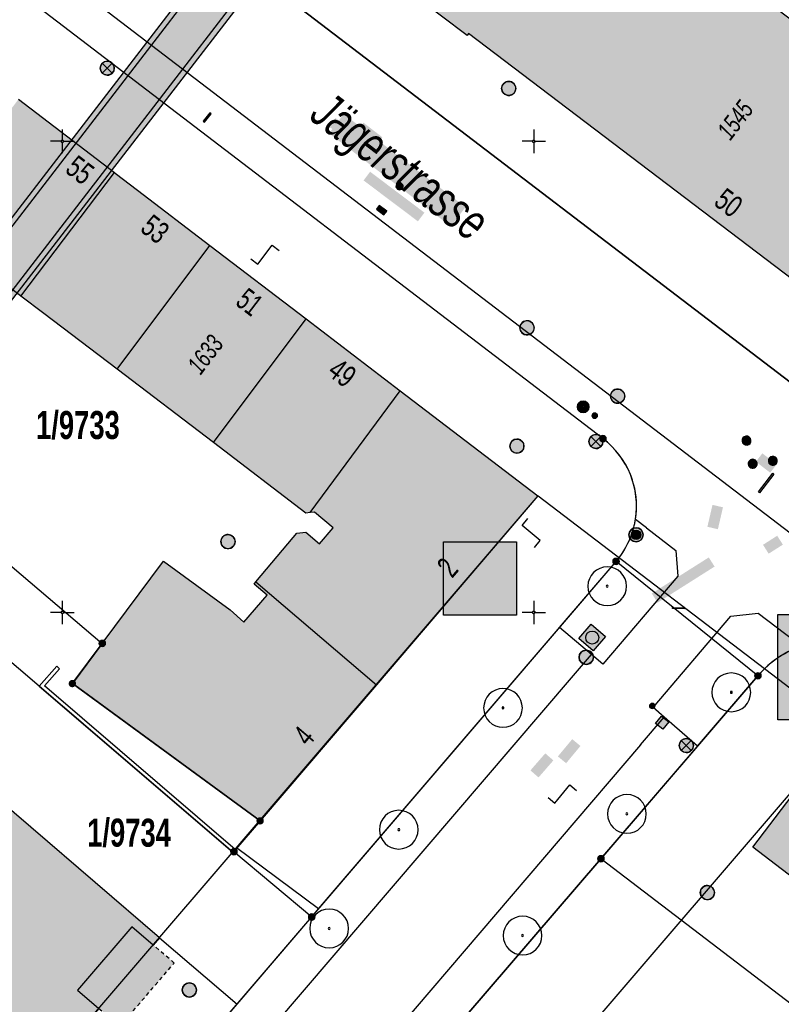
# Model space of a CAD drawing. Header units: metres. Extents: x 2695560 to 2696939, y 1260491 to 1262050.
# Tile 648 of 656: x 2696149 to 2696189, y 1261204 to 1261256. Entities that reach past the tile are written whole.
import ezdxf

# ---------------------------------------------------------------- set-up
doc = ezdxf.new("R2010")
doc.units = ezdxf.units.M
doc.linetypes.add('AUSGEZOGEN', pattern=[0])
doc.linetypes.add('VERDECKT2_S2', pattern=[0.36, 0.2, -0.16])
for name, color, linetype in [('XR$1$AV_Flächen (EO)', 7, 'AUSGEZOGEN'), ('XR$1$AV_Gebäudeflächen (BB)', 7, 'AUSGEZOGEN'), ('XR$1$AV_Gebäudeflächen (EO)', 7, 'AUSGEZOGEN'), ('XR$1$AV_Gebäudeflächen ut.', 7, 'AUSGEZOGEN'), ('XR$1$AV_Grenzpunkte', 7, 'AUSGEZOGEN'), ('XR$1$AV_Grundstück-Nr.', 7, 'AUSGEZOGEN'), ('XR$1$AV_Haus-Nr.', 7, 'AUSGEZOGEN'), ('XR$1$AV_Koordinatennetzpunkte', 7, 'AUSGEZOGEN'), ('XR$1$AV_Linien (BB)', 7, 'AUSGEZOGEN'), ('XR$1$AV_Linien (EO)', 7, 'AUSGEZOGEN'), ('XR$1$AV_Strassennamen', 7, 'AUSGEZOGEN'), ('XR$1$AV_Versicherung-Nr.', 7, 'AUSGEZOGEN'), ('XR$1$AW_LK_Schachtdeckel', 24, 'AUSGEZOGEN'), ('XR$1$AW_LK_Zwischenpunkt', 24, 'AUSGEZOGEN'), ('XR$1$EW_LK_Bauwerk_FL_Linie_Punkt', 1, 'AUSGEZOGEN'), ('XR$1$EW_LK_Knoten', 1, 'AUSGEZOGEN'), ('XR$1$GA_LK_Rohrleitungsteil', 32, 'AUSGEZOGEN'), ('XR$1$GR_Baum', 94, 'AUSGEZOGEN'), ('XR$1$Liegenschaftsgrenzen', 7, 'AUSGEZOGEN'), ('XR$1$PFAV', 255, 'AUSGEZOGEN'), ('XR$1$PFAW', 255, 'AUSGEZOGEN'), ('XR$1$PFEW', 255, 'AUSGEZOGEN'), ('XR$1$PFWA', 255, 'AUSGEZOGEN'), ('XR$1$RAEW', 8, 'AUSGEZOGEN'), ('XR$1$RP_Abstandslinie', 7, 'AUSGEZOGEN'), ('XR$1$WA_LK_Absperrarmatur', 171, 'AUSGEZOGEN'), ('XR$1$WA_LK_Hydrant', 171, 'AUSGEZOGEN'), ('XR$1$WA_LK_Rohrleitungsteil', 171, 'AUSGEZOGEN')]:
    doc.layers.add(name, color=color, linetype=linetype)
doc.styles.add('ARIAL', font='arial.ttf')

# ---------------------------------------------------------------- blocks, each defined once
blk = doc.blocks.new('COMPLEXOBJECT_510')
at = {"layer": 'XR$1$AV_Linien (BB)', "color": 7, "linetype": 'AUSGEZOGEN', "transparency": 33554687}
blk.add_lwpolyline([(6283.87, 11156.289), (6260.124, 11174.437), (6241.169, 11188.977), (6193.445, 11225.497), (6126.748, 11276.454), (6092.196, 11302.85), (6070.226, 11319.625)], dxfattribs=at)
blk = doc.blocks.new('COMPLEXOBJECT_630')
at = {"layer": 'XR$1$AV_Linien (BB)', "color": 7, "linetype": 'AUSGEZOGEN', "transparency": 33554687}
for centre, radius, start, end in [((6190.906, 11218.217), 5.284, 108.7514, 123.1395), ((6190.95, 11218.163), 5.353, 123.226, 139.4945)]:
    blk.add_arc(centre, radius, start, end, dxfattribs=at)
blk = doc.blocks.new('COMPLEXOBJECT_632')
at = {"layer": 'XR$1$AV_Linien (BB)', "color": 7, "linetype": 'AUSGEZOGEN', "transparency": 33554687}
blk.add_lwpolyline([(6178.66, 11234.23), (6149.1, 11256.83), (6145.157, 11259.84)], dxfattribs=at)
blk.add_arc((6175.942, 11230.639), 4.503, 351.0898, 52.8766, dxfattribs=at)
blk = doc.blocks.new('COMPLEXOBJECT_1312')
at = {"layer": 'XR$1$Liegenschaftsgrenzen', "color": 7, "linetype": 'AUSGEZOGEN', "transparency": 33554687}
blk.add_lwpolyline([(6242.183, 11185.628), (6237.37, 11189.31), (6194.15, 11222.4)], dxfattribs=at)
blk.add_arc((6190.914, 11218.20325), 5.29947, 52.365159, 139.570797, dxfattribs=at)
blk = doc.blocks.new('COMPLEXOBJECT_1408')
at = {"layer": 'XR$1$Liegenschaftsgrenzen', "color": 7, "linetype": 'AUSGEZOGEN', "transparency": 33554687}
blk.add_lwpolyline([(6178.66, 11234.23), (6149.1, 11256.83), (6145.157, 11259.84)], dxfattribs=at)
blk.add_arc((6175.946, 11230.641), 4.499, 319.3507, 52.9052, dxfattribs=at)
blk = doc.blocks.new('BAV15')
at = {"layer": 'XR$1$PFAV', "transparency": 33554687}
blk.add_hatch(color=7, dxfattribs=at).paths.add_polyline_path([(0.5, 0), (0.49, 0.1), (0.46, 0.2), (0.41, 0.29), (0.34, 0.36), (0.26, 0.42), (0.17, 0.47), (0.08, 0.49), (-0.03, 0.5), (-0.13, 0.48), (-0.22, 0.45), (-0.31, 0.4), (-0.38, 0.33), (-0.44, 0.24), (-0.48, 0.15), (-0.5, 0.05), (-0.5, -0.05), (-0.48, -0.15), (-0.44, -0.24), (-0.38, -0.33), (-0.31, -0.4), (-0.22, -0.45), (-0.13, -0.48), (-0.03, -0.5), (0.08, -0.49), (0.17, -0.47), (0.26, -0.42), (0.34, -0.36), (0.41, -0.29), (0.46, -0.2), (0.49, -0.1)])
at = {"color": 7, "transparency": 33554687}
for start, end in [(90, 270), (270, 90)]:
    blk.add_arc((0, 0), 0.5, start, end, dxfattribs=at)
at = {"layer": 'XR$1$PFAV', "transparency": 33554687}
blk.add_circle((0, 0), 0.5, dxfattribs=at)
blk = doc.blocks.new('BWAV20')
at = {"true_color": 0x000000, "transparency": 33554687}
blk.add_hatch(color=18, dxfattribs=at).paths.add_polyline_path([(0.17, 0), (0.16, 0.03), (0.15, 0.07), (0.14, 0.1), (0.11, 0.12), (0.09, 0.14), (0.06, 0.16), (0.03, 0.16), (-0.01, 0.17), (-0.04, 0.16), (-0.07, 0.15), (-0.1, 0.13), (-0.13, 0.11), (-0.15, 0.08), (-0.16, 0.05), (-0.17, 0.02), (-0.17, -0.02), (-0.16, -0.05), (-0.15, -0.08), (-0.13, -0.11), (-0.1, -0.13), (-0.07, -0.15), (-0.04, -0.16), (-0.01, -0.17), (0.03, -0.16), (0.06, -0.16), (0.09, -0.14), (0.11, -0.12), (0.14, -0.1), (0.15, -0.07), (0.16, -0.03)])
at = {"layer": 'XR$1$PFAV', "transparency": 33554687}
blk.add_hatch(color=7, dxfattribs=at).paths.add_polyline_path([(0.5, 0), (0.49, 0.1), (0.46, 0.2), (0.41, 0.29), (0.34, 0.36), (0.26, 0.42), (0.17, 0.47), (0.08, 0.49), (-0.03, 0.5), (-0.13, 0.48), (-0.22, 0.45), (-0.31, 0.4), (-0.38, 0.33), (-0.44, 0.24), (-0.48, 0.15), (-0.5, 0.05), (-0.5, -0.05), (-0.48, -0.15), (-0.44, -0.24), (-0.38, -0.33), (-0.31, -0.4), (-0.22, -0.45), (-0.13, -0.48), (-0.03, -0.5), (0.08, -0.49), (0.17, -0.47), (0.26, -0.42), (0.34, -0.36), (0.41, -0.29), (0.46, -0.2), (0.49, -0.1)])
blk = doc.blocks.new('BAV2041')
at = {"color": 7, "transparency": 33554687}
for p, q in [((0, 0.5), (0, 0.05)), ((-0.05, 0), (-0.5, 0)), ((0.05, 0), (0.5, 0)), ((0, -0.05), (0, -0.5))]:
    blk.add_line(p, q, dxfattribs=at)
blk.add_circle((0, 0), 0.05, dxfattribs=at)
for start, end in [(90, 270), (270, 90)]:
    blk.add_arc((0, 0), 0.05, start, end, dxfattribs=at)
blk = doc.blocks.new('WBGR1')
at = {"color": 94, "transparency": 33554687}
for radius, start, end in [(1, 90, 270), (1, 270, 90), (0.05, 90, 270), (0.05, 270, 90)]:
    blk.add_arc((0, 0), radius, start, end, dxfattribs=at)
blk = doc.blocks.new('BAW2092')
at = {"true_color": 0x000000, "transparency": 33554687}
blk.add_hatch(color=18, dxfattribs=at).paths.add_polyline_path([(-0.03, 0.5), (-0.03, -0.5), (0.03, -0.5), (0.03, 0.5)])
at = {"transparency": 33554687}
blk.add_lwpolyline([(-0.03, 0.5), (0.03, 0.5), (0.03, -0.5), (-0.03, -0.5), (-0.03, 0.5)], close=True, dxfattribs=at)
blk = doc.blocks.new('BAW2093')
at = {"transparency": 33554687}
blk.add_lwpolyline([(-0.375, -0.5), (0, -0.5), (0, 0.5), (0.375, 0.5)], dxfattribs=at)
blk = doc.blocks.new('BAW2082')
at = {"layer": 'XR$1$PFAW', "transparency": 33554687}
blk.add_hatch(color=7, dxfattribs=at).paths.add_polyline_path([(0.509, -0.003), (0.499, 0.098), (0.469, 0.194), (0.42, 0.283), (0.354, 0.359), (0.274, 0.421), (0.183, 0.466), (0.085, 0.491), (-0.016, 0.496), (-0.116, 0.481), (-0.211, 0.446), (-0.297, 0.392), (-0.37, 0.323), (-0.428, 0.24), (-0.468, 0.147), (-0.488, 0.047), (-0.488, -0.054), (-0.468, -0.153), (-0.428, -0.246), (-0.37, -0.329), (-0.297, -0.398), (-0.211, -0.452), (-0.116, -0.487), (-0.016, -0.502), (0.085, -0.497), (0.183, -0.472), (0.274, -0.427), (0.354, -0.366), (0.42, -0.289), (0.469, -0.2), (0.499, -0.104)])
at = {"transparency": 33554687}
for start, end in [(91.19481, 268.80519), (268.80519, 91.19481)]:
    blk.add_arc((0.01, 0), 0.5, start, end, dxfattribs=at)
at = {"layer": 'XR$1$PFAW', "transparency": 33554687}
blk.add_circle((0.009, -0.003), 0.5, dxfattribs=at)
blk = doc.blocks.new('BAW2088')
at = {"layer": 'XR$1$PFAW', "transparency": 33554687}
blk.add_hatch(color=253, dxfattribs=at).paths.add_polyline_path([(0.51, 0), (0.5, 0.101), (0.47, 0.197), (0.421, 0.286), (0.355, 0.362), (0.275, 0.424), (0.184, 0.469), (0.086, 0.494), (-0.015, 0.499), (-0.115, 0.484), (-0.21, 0.449), (-0.296, 0.395), (-0.369, 0.326), (-0.427, 0.243), (-0.467, 0.15), (-0.487, 0.051), (-0.487, -0.051), (-0.467, -0.15), (-0.427, -0.243), (-0.369, -0.326), (-0.296, -0.395), (-0.21, -0.449), (-0.115, -0.484), (-0.015, -0.499), (0.086, -0.494), (0.184, -0.469), (0.275, -0.424), (0.355, -0.362), (0.421, -0.286), (0.47, -0.197), (0.5, -0.101)])
at = {"transparency": 33554687}
for start, end in [(91.19481, 268.80519), (268.80519, 91.19481)]:
    blk.add_arc((0.01, 0), 0.5, start, end, dxfattribs=at)
at = {"layer": 'XR$1$PFAW', "transparency": 33554687}
blk.add_circle((0.01, 0), 0.5, dxfattribs=at)
blk = doc.blocks.new('BAW2089')
at = {"layer": 'XR$1$PFAW', "transparency": 33554687}
blk.add_hatch(color=7, dxfattribs=at).paths.add_polyline_path([(-0.5, 0.5), (-0.5, -0.5), (0.5, -0.5), (0.5, 0.5)])
at = {"transparency": 33554687}
blk.add_lwpolyline([(-0.5, 0.5), (0.5, 0.5), (0.5, -0.5), (-0.5, -0.5), (-0.5, 0.5)], close=True, dxfattribs=at)
at = {"layer": 'XR$1$PFAW', "transparency": 33554687}
blk.add_lwpolyline([(-0.5, 0.5), (0.5, 0.5), (0.5, -0.5), (-0.5, -0.5), (-0.5, 0.5)], close=True, dxfattribs=at)
blk = doc.blocks.new('BAW2087')
at = {"lineweight": 25, "true_color": 0x000000, "transparency": 33554687}
h = blk.add_hatch(color=18, dxfattribs=at)
h.paths.add_polyline_path([(-0.5, 0.5), (-0.5, -0.5), (0.5, -0.5), (0.5, 0.5)])
h.paths.add_polyline_path([(0.337, -0.069), (0.316, -0.136), (0.282, -0.196), (0.237, -0.249), (0.182, -0.292), (0.119, -0.322), (0.052, -0.34), (-0.017, -0.343), (-0.086, -0.333), (-0.151, -0.309), (-0.21, -0.272), (-0.261, -0.224), (-0.301, -0.167), (-0.328, -0.103), (-0.342, -0.035), (-0.342, 0.035), (-0.328, 0.103), (-0.301, 0.167), (-0.261, 0.224), (-0.21, 0.272), (-0.151, 0.309), (-0.086, 0.333), (-0.017, 0.343), (0.052, 0.34), (0.119, 0.322), (0.182, 0.292), (0.237, 0.249), (0.282, 0.196), (0.316, 0.136), (0.337, 0.069), (0.344, 0)], flags=16)
at = {"layer": 'XR$1$PFAW', "lineweight": 25, "transparency": 33554687}
blk.add_hatch(color=7, dxfattribs=at).paths.add_polyline_path([(0.344, 0), (0.337, 0.069), (0.316, 0.136), (0.282, 0.196), (0.237, 0.249), (0.182, 0.292), (0.119, 0.322), (0.052, 0.34), (-0.017, 0.343), (-0.086, 0.333), (-0.151, 0.309), (-0.21, 0.272), (-0.261, 0.224), (-0.301, 0.167), (-0.328, 0.103), (-0.342, 0.035), (-0.342, -0.035), (-0.328, -0.103), (-0.301, -0.167), (-0.261, -0.224), (-0.21, -0.272), (-0.151, -0.309), (-0.086, -0.333), (-0.017, -0.343), (0.052, -0.34), (0.119, -0.322), (0.182, -0.292), (0.237, -0.249), (0.282, -0.196), (0.316, -0.136), (0.337, -0.069)])
at = {"lineweight": 25, "transparency": 33554687}
for p, q in [((-0.5, 0.5, 0.993), (0.5, 0.5, 0.993)), ((-0.5, -0.5, 0.993), (-0.5, 0.5, 0.993)), ((0.5, 0.5, 0.993), (0.5, -0.5, 0.993)), ((0.5, -0.5, 0.993), (-0.5, -0.5, 0.993))]:
    blk.add_line(p, q, dxfattribs=at)
blk.add_circle((0, 0), 0.344, dxfattribs=at)
at = {"layer": 'XR$1$PFAW', "lineweight": 25, "transparency": 33554687}
blk.add_line((-0.5, 0.5), (0.5, 0.5), dxfattribs=at)
at = {"layer": 'XR$1$PFAW', "color": 31, "lineweight": 25, "transparency": 33554687}
for p, q in [((-0.5, -0.5), (-0.5, 0.5)), ((0.5, 0.5), (0.5, -0.5)), ((0.5, -0.5), (-0.5, -0.5))]:
    blk.add_line(p, q, dxfattribs=at)
at = {"layer": 'XR$1$PFAW', "lineweight": 25, "transparency": 33554687}
blk.add_circle((0, 0), 0.344, dxfattribs=at)
blk = doc.blocks.new('BWA996')
at = {"layer": 'XR$1$PFWA', "transparency": 33554687}
blk.add_hatch(color=7, dxfattribs=at).paths.add_polyline_path([(-0.25, -0.5), (0.25, -0.5), (0.25, 0.5), (-0.25, 0.5)])
at = {"transparency": 33554687}
for p, q in [((-0.25, 0.5), (-0.25, -0.5)), ((0.25, 0.5), (0.25, -0.5))]:
    blk.add_line(p, q, dxfattribs=at)
at = {"layer": 'XR$1$PFWA', "transparency": 33554687}
blk.add_lwpolyline([(-0.25, -0.5), (0.25, -0.5), (0.25, 0.5), (-0.25, 0.5), (-0.25, -0.5)], close=True, dxfattribs=at)
blk = doc.blocks.new('BWA2009')
at = {"true_color": 0x000000, "transparency": 33554687}
blk.add_hatch(color=18, dxfattribs=at).paths.add_polyline_path([(0.333, 0), (0.327, 0.067), (0.306, 0.131), (0.274, 0.19), (0.23, 0.242), (0.176, 0.283), (0.116, 0.313), (0.05, 0.329), (-0.017, 0.333), (-0.084, 0.323), (-0.147, 0.299), (-0.204, 0.264), (-0.253, 0.217), (-0.291, 0.162), (-0.318, 0.1), (-0.332, 0.034), (-0.332, -0.034), (-0.318, -0.1), (-0.291, -0.162), (-0.253, -0.217), (-0.204, -0.264), (-0.147, -0.299), (-0.084, -0.323), (-0.017, -0.333), (0.05, -0.329), (0.116, -0.313), (0.176, -0.283), (0.23, -0.242), (0.274, -0.19), (0.306, -0.131), (0.327, -0.067)])
at = {"layer": 'XR$1$PFWA', "transparency": 33554687}
blk.add_hatch(color=7, dxfattribs=at).paths.add_polyline_path([(0.5, 0), (0.49, 0.101), (0.459, 0.197), (0.41, 0.286), (0.344, 0.362), (0.264, 0.424), (0.174, 0.469), (0.076, 0.494), (-0.025, 0.499), (-0.125, 0.484), (-0.22, 0.449), (-0.306, 0.395), (-0.379, 0.326), (-0.437, 0.243), (-0.477, 0.15), (-0.497, 0.051), (-0.497, -0.051), (-0.477, -0.15), (-0.437, -0.243), (-0.379, -0.326), (-0.306, -0.395), (-0.22, -0.449), (-0.125, -0.484), (-0.025, -0.499), (0.076, -0.494), (0.174, -0.469), (0.264, -0.424), (0.344, -0.362), (0.41, -0.286), (0.459, -0.197), (0.49, -0.101)])
at = {"transparency": 33554687}
blk.add_circle((0, 0), 0.333, dxfattribs=at)
for start, end in [(90, 180), (180, 270), (0, 90), (270, 0)]:
    blk.add_arc((0, 0), 0.5, start, end, dxfattribs=at)
at = {"layer": 'XR$1$PFWA', "transparency": 33554687}
blk.add_circle((0, 0), 0.5, dxfattribs=at)
blk = doc.blocks.new('BWA965')
at = {"layer": 'XR$1$PFWA', "transparency": 33554687}
blk.add_hatch(color=7, dxfattribs=at).paths.add_polyline_path([(0, 0.5), (-0.05, 0.5), (-0.1, 0.49), (-0.15, 0.48), (-0.2, 0.46), (-0.24, 0.44), (-0.29, 0.41), (-0.33, 0.38), (-0.36, 0.34), (-0.4, 0.31), (-0.42, 0.26), (-0.45, 0.22), (-0.47, 0.17), (-0.48, 0.13), (-0.49, 0.08), (-0.5, 0.03), (-0.5, -0.03), (-0.49, -0.08), (-0.48, -0.13), (-0.47, -0.17), (-0.45, -0.22), (-0.42, -0.26), (-0.4, -0.31), (-0.36, -0.34), (-0.33, -0.38), (-0.29, -0.41), (-0.24, -0.44), (-0.2, -0.46), (-0.15, -0.48), (-0.1, -0.49), (-0.05, -0.5), (0, -0.5), (0.05, -0.5), (0.1, -0.49), (0.15, -0.48), (0.2, -0.46), (0.24, -0.44), (0.29, -0.41), (0.33, -0.38), (0.36, -0.34), (0.4, -0.31), (0.42, -0.26), (0.45, -0.22), (0.47, -0.17), (0.48, -0.13), (0.49, -0.08), (0.5, -0.03), (0.5, 0.03), (0.49, 0.08), (0.48, 0.13), (0.47, 0.17), (0.45, 0.22), (0.42, 0.26), (0.4, 0.31), (0.36, 0.34), (0.33, 0.38), (0.29, 0.41), (0.24, 0.44), (0.2, 0.46), (0.15, 0.48), (0.1, 0.49), (0.05, 0.5)])
at = {"transparency": 33554687}
blk.add_line((0, 0.5), (0, -0.5), dxfattribs=at)
for start, end in [(90, 270), (270, 90)]:
    blk.add_arc((0, 0), 0.5, start, end, dxfattribs=at)
blk = doc.blocks.new('BGA2013')
at = {"transparency": 33554687}
blk.add_hatch(color=36, dxfattribs=at).paths.add_polyline_path([(-0.291, -0.409), (0.352, 0.357), (0.291, 0.409), (-0.352, -0.357)])
at = {"color": 32, "transparency": 33554687}
blk.add_lwpolyline([(-0.291, -0.409), (-0.352, -0.357), (0.291, 0.409), (0.352, 0.357), (-0.291, -0.409)], close=True, dxfattribs=at)
blk = doc.blocks.new('BEW15')
at = {"layer": 'XR$1$PFEW', "transparency": 33554687}
h = blk.add_hatch(color=7, dxfattribs=at)
h.paths.add_polyline_path([(-0.5, 0), (-0.497, -0.05), (-0.489, -0.1), (-0.477, -0.15), (-0.459, -0.197), (-0.437, -0.242), (-0.41, -0.285), (-0.379, -0.326), (-0.344, -0.362), (-0.306, -0.395), (-0.264, -0.424), (-0.22, -0.449), (-0.173, -0.469), (-0.125, -0.484), (-0.075, -0.494), (-0.025, -0.499), (0.026, -0.499), (0.076, -0.494), (0.126, -0.484), (0.174, -0.469), (0.22, -0.449), (0.265, -0.424), (0.306, -0.395), (0.345, -0.362), (0.38, -0.326), (0.411, -0.285), (0.437, -0.242), (0.46, -0.197), (0.477, -0.15), (0.49, -0.1), (0.498, -0.05), (0.5, 0), (0.498, 0.051), (0.49, 0.101), (0.477, 0.15), (0.46, 0.197), (0.437, 0.243), (0.411, 0.286), (0.38, 0.326), (0.345, 0.363), (0.306, 0.396), (0.265, 0.424), (0.22, 0.449), (0.174, 0.469), (0.126, 0.484), (0.076, 0.494), (0.026, 0.5), (-0.025, 0.5), (-0.075, 0.494), (-0.125, 0.484), (-0.173, 0.469), (-0.22, 0.449), (-0.264, 0.424), (-0.306, 0.396), (-0.344, 0.363), (-0.379, 0.326), (-0.41, 0.286), (-0.437, 0.243), (-0.459, 0.197), (-0.477, 0.15), (-0.489, 0.101), (-0.497, 0.051)])
h.paths.add_polyline_path([(0.01, 0.001), (0.01, 0), (0.01, -0.001), (0.01, -0.002), (0.01, -0.003), (0.009, -0.004), (0.009, -0.005), (0.009, -0.006), (0.008, -0.006), (0.007, -0.007), (0.006, -0.008), (0.006, -0.008), (0.005, -0.009), (0.004, -0.009), (0.003, -0.01), (0.002, -0.01), (0.001, -0.01), (0, -0.01), (-0.001, -0.01), (-0.002, -0.01), (-0.003, -0.009), (-0.004, -0.009), (-0.005, -0.008), (-0.006, -0.008), (-0.007, -0.007), (-0.007, -0.006), (-0.008, -0.006), (-0.008, -0.005), (-0.009, -0.004), (-0.009, -0.003), (-0.009, -0.002), (-0.01, -0.001), (-0.01, 0), (-0.01, 0.001), (-0.009, 0.002), (-0.009, 0.003), (-0.009, 0.004), (-0.008, 0.005), (-0.008, 0.006), (-0.007, 0.007), (-0.007, 0.007), (-0.006, 0.008), (-0.005, 0.009), (-0.004, 0.009), (-0.003, 0.01), (-0.002, 0.01), (-0.001, 0.01), (0, 0.01), (0.001, 0.01), (0.002, 0.01), (0.003, 0.01), (0.004, 0.01), (0.005, 0.009), (0.006, 0.009), (0.006, 0.008), (0.007, 0.007), (0.008, 0.007), (0.009, 0.006), (0.009, 0.005), (0.009, 0.004), (0.01, 0.003), (0.01, 0.002)], flags=16)
at = {"color": 1, "transparency": 33554687}
for start, end in [(0, 180), (180, 0)]:
    blk.add_arc((0, 0), 0.5, start, end, dxfattribs=at)
at = {"layer": 'XR$1$PFEW', "transparency": 33554687}
blk.add_circle((0, 0), 0.5, dxfattribs=at)
blk = doc.blocks.new('BEWLP2549_S')
at = {"layer": 'XR$1$PFEW', "transparency": 33554687}
blk.add_hatch(color=7, dxfattribs=at).paths.add_polyline_path([(0.5, 0), (0.49, 0.101), (0.459, 0.197), (0.41, 0.286), (0.344, 0.362), (0.264, 0.424), (0.174, 0.469), (0.076, 0.494), (-0.025, 0.499), (-0.125, 0.484), (-0.22, 0.449), (-0.306, 0.395), (-0.379, 0.326), (-0.437, 0.243), (-0.477, 0.15), (-0.497, 0.051), (-0.497, -0.051), (-0.477, -0.15), (-0.437, -0.243), (-0.379, -0.326), (-0.306, -0.395), (-0.22, -0.449), (-0.125, -0.484), (-0.025, -0.499), (0.076, -0.494), (0.174, -0.469), (0.264, -0.424), (0.344, -0.362), (0.41, -0.286), (0.459, -0.197), (0.49, -0.101)])
at = {"color": 1, "transparency": 33554687}
for p, q in [((0.354, -0.354), (-0.354, 0.354)), ((-0.354, -0.354), (0.354, 0.354))]:
    blk.add_line(p, q, dxfattribs=at)
for start, end in [(91.38095, 268.61905), (268.61905, 91.38095)]:
    blk.add_arc((0, 0), 0.5, start, end, dxfattribs=at)
at = {"layer": 'XR$1$PFEW', "transparency": 33554687}
blk.add_circle((0, 0), 0.5, dxfattribs=at)
blk = doc.blocks.new('BEW957')
at = {"layer": 'XR$1$RAEW', "transparency": 33554687}
blk.add_hatch(color=1, dxfattribs=at).paths.add_polyline_path([(-0.5, 0), (-0.5, -0.05), (-0.49, -0.1), (-0.48, -0.15), (-0.46, -0.2), (-0.44, -0.24), (-0.41, -0.29), (-0.38, -0.33), (-0.34, -0.36), (-0.31, -0.4), (-0.26, -0.42), (-0.22, -0.45), (-0.17, -0.47), (-0.13, -0.48), (-0.08, -0.49), (-0.03, -0.5), (0.03, -0.5), (0.08, -0.49), (0.13, -0.48), (0.17, -0.47), (0.22, -0.45), (0.26, -0.42), (0.31, -0.4), (0.34, -0.36), (0.38, -0.33), (0.41, -0.29), (0.44, -0.24), (0.46, -0.2), (0.48, -0.15), (0.49, -0.1), (0.5, -0.05), (0.5, 0), (0.5, 0.05), (0.49, 0.1), (0.48, 0.15), (0.46, 0.2), (0.44, 0.24), (0.41, 0.29), (0.38, 0.33), (0.34, 0.36), (0.31, 0.4), (0.26, 0.42), (0.22, 0.45), (0.17, 0.47), (0.13, 0.48), (0.08, 0.49), (0.03, 0.5), (-0.03, 0.5), (-0.08, 0.49), (-0.13, 0.48), (-0.17, 0.47), (-0.22, 0.45), (-0.26, 0.42), (-0.31, 0.4), (-0.34, 0.36), (-0.38, 0.33), (-0.41, 0.29), (-0.44, 0.24), (-0.46, 0.2), (-0.48, 0.15), (-0.49, 0.1), (-0.5, 0.05)])
at = {"color": 1, "transparency": 33554687}
for start, end in [(90, 180), (180, 270), (0, 90), (270, 0)]:
    blk.add_arc((0, 0), 0.5, start, end, dxfattribs=at)
at = {"layer": 'XR$1$RAEW', "color": 1, "transparency": 33554687}
blk.add_circle((0, 0), 0.5, dxfattribs=at)
blk = doc.blocks.new('BEWG5')
at = {"transparency": 33554687}
blk.add_hatch(color=1, dxfattribs=at).paths.add_polyline_path([(-0.083375, -0.5), (0.083375, -0.5), (0.083375, 0.5), (-0.083375, 0.5)])
at = {"color": 1, "transparency": 33554687}
blk.add_lwpolyline([(-0.083375, -0.5), (0.083375, -0.5), (0.083375, 0.5), (-0.083375, 0.5), (-0.083375, -0.5)], close=True, dxfattribs=at)

msp = doc.modelspace()

# ---------------------------------------------------------------- hatches: boundary and pattern name
at = {"transparency": 33554687}
for points in [[(2696165.892, 1261251.251), (2696165.113, 1261250.232), (2696171.57, 1261245.295), (2696172.349, 1261246.314)], [(2696165.458, 1261251.041), (2696165.112, 1261250.593), (2696166.05, 1261249.869), (2696166.396, 1261250.317)], [(2696166.938, 1261250.795), (2696166.59, 1261250.344), (2696167.59, 1261249.573), (2696167.938, 1261250.024)], [(2696167.291, 1261248.192), (2696166.945, 1261247.731), (2696169.825, 1261245.562), (2696170.171, 1261246.023)], [(2696188.085, 1261233.253), (2696187.744, 1261232.81), (2696188.501, 1261232.226), (2696188.843, 1261232.669)], [(2696185.172, 1261229.358), (2696185.728, 1261229.228), (2696185.998, 1261230.39), (2696185.442, 1261230.52)], [(2696188.12, 1261228.401), (2696188.421, 1261227.93), (2696189.173, 1261228.41), (2696188.872, 1261228.882)], [(2696171.174, 1261228.566), (2696171.174, 1261224.665), (2696175.045, 1261224.665), (2696175.045, 1261228.566)], [(2696182.223, 1261225.818), (2696182.531, 1261225.332), (2696185.553, 1261227.246), (2696185.245, 1261227.732)], [(2696188.909, 1261224.703), (2696188.909, 1261219.109), (2696192.78, 1261219.109), (2696192.78, 1261224.703)], [(2696177.246, 1261217.175), (2696177.682, 1261216.813), (2696178.442, 1261217.729), (2696178.006, 1261218.091)], [(2696175.79, 1261216.433), (2696176.22, 1261216.059), (2696177.006, 1261216.963), (2696176.576, 1261217.337)]]:
    msp.add_hatch(color=7, dxfattribs=at).paths.add_polyline_path(points)
at = {"layer": 'XR$1$AV_Gebäudeflächen (BB)', "true_color": 0xd2d2d2, "transparency": 33554687}
for points in [[(2696172.504, 1261255.52), (2696198.339, 1261235.904), (2696198.267, 1261235.809), (2696202.252, 1261232.782), (2696202.328, 1261232.882), (2696231.097, 1261210.842), (2696237.553, 1261219.272), (2696208.75, 1261241.338), (2696208.951, 1261241.6), (2696175.079, 1261267.307), (2696174.976, 1261267.172), (2696168.358, 1261258.516), (2696172.431, 1261255.424)], [(2696148.645, 1261252.036), (2696143.688, 1261245.467), (2696148.752, 1261241.61), (2696148.78, 1261241.59), (2696153.739, 1261248.145)], [(2696153.871, 1261237.712), (2696158.801, 1261244.278), (2696154.965, 1261247.208), (2696153.773, 1261248.118), (2696153.739, 1261248.145), (2696148.78, 1261241.59), (2696149.987, 1261240.67)], [(2696158.801, 1261244.278), (2696153.871, 1261237.712), (2696158.979, 1261233.823), (2696163.903, 1261240.381)], [(2696164.115, 1261230.11), (2696168.886, 1261236.575), (2696163.903, 1261240.381), (2696158.979, 1261233.823), (2696163.888, 1261230.085)], [(2696168.886, 1261236.575), (2696164.115, 1261230.11), (2696164.343, 1261230.135), (2696165.331, 1261229.306), (2696164.612, 1261228.448), (2696163.876, 1261229.065), (2696163.411, 1261229.024), (2696163.21, 1261228.784), (2696161.239, 1261226.434), (2696167.628, 1261220.978), (2696176.185, 1261230.999)], [(2696156.124, 1261207.554), (2696145.876, 1261216.353), (2696141.347, 1261220.242), (2696145.192, 1261224.781), (2696147.654, 1261227.687), (2696138.094, 1261235.849), (2696124.483, 1261219.959), (2696125.657, 1261218.954), (2696122.785, 1261215.598), (2696121.611, 1261216.603), (2696121.284, 1261216.221), (2696141.9, 1261198.56), (2696142.911, 1261199.737), (2696146.275, 1261196.847), (2696145.264, 1261195.67), (2696145.645, 1261195.341), (2696152.916, 1261203.806), (2696151.784, 1261204.777), (2696154.665, 1261208.136), (2696155.797, 1261207.165)], [(2696151.591, 1261221.156), (2696151.505, 1261221.04), (2696151.634, 1261220.946), (2696161.46, 1261213.755), (2696167.628, 1261220.978), (2696161.239, 1261226.434), (2696161.143, 1261226.319), (2696161.828, 1261225.734), (2696160.601, 1261224.297), (2696159.875, 1261224.943), (2696156.343, 1261227.54), (2696153.087, 1261223.166)], [(2696196.474, 1261215.527), (2696192.375, 1261218.661), (2696187.585, 1261212.357), (2696190.651, 1261210.013), (2696189.664, 1261208.722), (2696190.666, 1261207.963)]]:
    msp.add_hatch(color=254, dxfattribs=at).paths.add_polyline_path(points)
at = {"layer": 'XR$1$AV_Gebäudeflächen (EO)', "true_color": 0xebebeb, "transparency": 33554687}
msp.add_hatch(color=7, dxfattribs=at).paths.add_polyline_path([(2696155.797, 1261207.165), (2696154.665, 1261208.136), (2696151.784, 1261204.777), (2696152.916, 1261203.806), (2696154.024, 1261202.855), (2696156.905, 1261206.214)])
at = {"layer": 'XR$1$AV_Gebäudeflächen ut.', "true_color": 0xf5f5f5, "transparency": 33554687}
msp.add_hatch(color=7, dxfattribs=at).paths.add_polyline_path([(2696101.519, 1261252.463), (2696103.515, 1261250.652), (2696111.831, 1261259.736), (2696122.689, 1261249.917), (2696122.328, 1261249.519), (2696127.178, 1261245.131), (2696127.539, 1261245.53), (2696140.887, 1261233.457), (2696147.868, 1261240.824), (2696162.202, 1261259.46), (2696178.448, 1261277.29), (2696176.3, 1261278.968), (2696160.085, 1261261.12), (2696145.822, 1261242.57), (2696140.724, 1261237.224), (2696128.626, 1261248.169), (2696111.661, 1261263.518)])

# ---------------------------------------------------------------- linework, layer by layer
at = {"color": 24, "lineweight": -3, "transparency": 33554687}
for points in [[(2696171.174, 1261228.566), (2696175.045, 1261228.566), (2696175.045, 1261224.665), (2696171.174, 1261224.665), (2696171.174, 1261228.566)], [(2696188.909, 1261224.703), (2696192.78, 1261224.703), (2696192.78, 1261219.109), (2696188.909, 1261219.109), (2696188.909, 1261224.703)]]:
    msp.add_lwpolyline(points, close=True, dxfattribs=at)
at = {"layer": 'XR$1$AV_Flächen (EO)', "color": 7, "linetype": 'AUSGEZOGEN', "transparency": 33554687}
for points in [[(2696176.3, 1261278.968), (2696160.085, 1261261.12), (2696145.822, 1261242.57), (2696140.724, 1261237.224), (2696128.626, 1261248.169), (2696111.661, 1261263.518), (2696101.519, 1261252.463)], [(2696101.519, 1261252.463), (2696103.515, 1261250.652), (2696111.831, 1261259.736), (2696122.689, 1261249.917), (2696122.328, 1261249.519), (2696127.178, 1261245.131), (2696127.539, 1261245.53), (2696140.887, 1261233.457), (2696147.868, 1261240.824), (2696162.202, 1261259.46), (2696178.448, 1261277.29)], [(2696155.797, 1261207.165), (2696154.665, 1261208.136), (2696151.784, 1261204.777), (2696152.916, 1261203.806)]]:
    msp.add_lwpolyline(points, dxfattribs=at)
msp.add_lwpolyline([(2696160.004, 1261212.093), (2696160.134, 1261212.245), (2696150.021, 1261220.921), (2696150.822, 1261221.821), (2696150.673, 1261221.954), (2696149.736, 1261220.902), (2696160.004, 1261212.093)], close=True, dxfattribs=at)
at = {"layer": 'XR$1$AV_Flächen (EO)', "color": 7, "linetype": 'VERDECKT2_S2', "transparency": 33554687}
msp.add_lwpolyline([(2696152.916, 1261203.806), (2696154.024, 1261202.855), (2696156.905, 1261206.214), (2696155.797, 1261207.165)], dxfattribs=at)
at = {"layer": 'XR$1$AV_Linien (BB)', "color": 7, "linetype": 'AUSGEZOGEN', "transparency": 33554687}
for p, q in [((2696148.645, 1261252.036), (2696153.739, 1261248.145)), ((2696148.78, 1261241.59), (2696153.739, 1261248.145)), ((2696153.871, 1261237.712), (2696158.801, 1261244.278)), ((2696158.801, 1261244.278), (2696163.903, 1261240.381)), ((2696158.979, 1261233.823), (2696163.903, 1261240.381)), ((2696163.903, 1261240.381), (2696168.886, 1261236.575)), ((2696158.979, 1261233.823), (2696153.871, 1261237.712)), ((2696164.115, 1261230.11), (2696168.886, 1261236.575)), ((2696181.944, 1261229.301), (2696181.361, 1261229.752)), ((2696177.337, 1261224.022), (2696180.33, 1261227.52)), ((2696161.239, 1261226.434), (2696167.628, 1261220.978)), ((2696177.147, 1261223.799), (2696177.337, 1261224.022)), ((2696179.035, 1261222.586), (2696177.337, 1261224.022)), ((2696164.561, 1261209.088), (2696177.147, 1261223.799)), ((2696151.591, 1261221.156), (2696153.087, 1261223.166)), ((2696178.072, 1261221.461), (2696179.035, 1261222.586)), ((2696152.78, 1261191.914), (2696178.072, 1261221.461)), ((2696184.651, 1261217.719), (2696187.85, 1261221.45)), ((2696181.632, 1261217.791), (2696182.884, 1261219.255)), ((2696184.651, 1261217.719), (2696182.884, 1261219.255)), ((2696181.632, 1261217.791), (2696156.705, 1261188.643)), ((2696172.32, 1261203.34), (2696179.526, 1261211.743)), ((2696228.05, 1261174.65), (2696179.526, 1261211.743)), ((2696156.124, 1261207.554), (2696160.24, 1261204.039)), ((2696150.273, 1261192.395), (2696160.24, 1261204.039))]:
    msp.add_line(p, q, dxfattribs=at)
for points in [[(2696269.008, 1261176.336), (2696243.37, 1261195.95), (2696229.69, 1261206.34), (2696199.34, 1261229.56), (2696155.24, 1261263.25), (2696111.08, 1261296.95), (2696073.42, 1261325.66)], [(2696153.739, 1261248.145), (2696153.773, 1261248.118), (2696154.965, 1261247.208), (2696158.801, 1261244.278)], [(2696148.78, 1261241.59), (2696148.752, 1261241.61), (2696143.688, 1261245.467)], [(2696153.871, 1261237.712), (2696149.987, 1261240.67), (2696148.78, 1261241.59)], [(2696168.886, 1261236.575), (2696176.185, 1261230.999), (2696167.628, 1261220.978)], [(2696156.124, 1261207.554), (2696155.797, 1261207.165), (2696154.665, 1261208.136), (2696151.784, 1261204.777), (2696152.916, 1261203.806), (2696145.645, 1261195.341), (2696145.264, 1261195.67), (2696146.275, 1261196.847), (2696142.911, 1261199.737), (2696141.9, 1261198.56), (2696121.284, 1261216.221), (2696121.611, 1261216.603), (2696122.785, 1261215.598), (2696125.657, 1261218.954), (2696124.483, 1261219.959), (2696138.094, 1261235.849), (2696147.654, 1261227.687)], [(2696164.115, 1261230.11), (2696163.888, 1261230.085), (2696158.979, 1261233.823)], [(2696161.239, 1261226.434), (2696163.21, 1261228.784), (2696163.411, 1261229.024), (2696163.876, 1261229.065), (2696164.612, 1261228.448), (2696165.331, 1261229.306), (2696164.343, 1261230.135), (2696164.115, 1261230.11)], [(2696181.944, 1261229.301), (2696183.498, 1261228.099), (2696183.613, 1261226.732)], [(2696153.087, 1261223.166), (2696156.343, 1261227.54), (2696159.875, 1261224.943), (2696160.601, 1261224.297), (2696161.828, 1261225.734), (2696161.143, 1261226.319), (2696161.239, 1261226.434)], [(2696183.613, 1261226.732), (2696179.637, 1261222.077), (2696179.035, 1261222.586)], [(2696156.124, 1261207.554), (2696145.876, 1261216.353), (2696141.347, 1261220.242), (2696145.192, 1261224.781)], [(2696164.561, 1261209.088), (2696160.205, 1261212.325), (2696160.004, 1261212.093), (2696149.736, 1261220.902), (2696145.228, 1261224.75), (2696145.192, 1261224.781)], [(2696182.884, 1261219.255), (2696182.3, 1261219.762), (2696186.417, 1261224.624)], [(2696186.417, 1261224.624), (2696187.868, 1261224.783), (2696189.778, 1261223.333)], [(2696151.591, 1261221.156), (2696151.505, 1261221.04), (2696151.634, 1261220.946)], [(2696167.628, 1261220.978), (2696161.46, 1261213.755), (2696151.634, 1261220.946)], [(2696190.666, 1261207.963), (2696189.664, 1261208.722), (2696190.651, 1261210.013), (2696187.585, 1261212.357), (2696192.375, 1261218.661), (2696196.474, 1261215.527)], [(2696179.526, 1261211.743), (2696184.59, 1261217.648), (2696184.651, 1261217.719)], [(2696160.24, 1261204.039), (2696164.196, 1261208.661), (2696164.561, 1261209.088)]]:
    msp.add_lwpolyline(points, dxfattribs=at)
msp.add_lwpolyline([(2696172.504, 1261255.52), (2696172.431, 1261255.424), (2696168.358, 1261258.516), (2696174.976, 1261267.172), (2696175.079, 1261267.307), (2696208.951, 1261241.6), (2696208.75, 1261241.338), (2696237.553, 1261219.272), (2696231.097, 1261210.842), (2696202.328, 1261232.882), (2696202.252, 1261232.782), (2696198.267, 1261235.809), (2696198.339, 1261235.904), (2696172.504, 1261255.52)], close=True, dxfattribs=at)
for centre, radius, start, end in [((2696176.897, 1261230.456), 4.519, 339.6477, 351.0407), ((2696176.904, 1261230.458), 4.514, 319.3814, 339.5848)]:
    msp.add_arc(centre, radius, start, end, dxfattribs=at)
at = {"layer": 'XR$1$AV_Linien (EO)', "color": 7, "linetype": 'AUSGEZOGEN', "transparency": 33554687}
for points in [[(2696101.741, 1261252.262), (2696111.681, 1261263.096), (2696128.425, 1261247.947), (2696140.739, 1261236.806), (2696146.05, 1261242.375), (2696160.315, 1261260.927), (2696176.537, 1261278.782)], [(2696103.292, 1261250.854), (2696111.811, 1261260.158), (2696123.112, 1261249.938), (2696122.752, 1261249.54), (2696127.157, 1261245.555), (2696127.518, 1261245.954), (2696140.871, 1261233.876), (2696147.64, 1261241.019), (2696161.972, 1261259.653), (2696178.21, 1261277.474)]]:
    msp.add_lwpolyline(points, dxfattribs=at)
at = {"layer": 'XR$1$Liegenschaftsgrenzen', "color": 7, "linetype": 'AUSGEZOGEN', "transparency": 33554687}
for p, q in [((2696164.196, 1261208.661), (2696180.33, 1261227.52)), ((2696187.85, 1261221.45), (2696180.33, 1261227.52)), ((2696187.85, 1261221.45), (2696179.526, 1261211.743)), ((2696179.526, 1261211.743), (2696172.32, 1261203.34)), ((2696228.05, 1261174.65), (2696179.526, 1261211.743))]:
    msp.add_line(p, q, dxfattribs=at)
for points in [[(2696073.42, 1261325.66), (2696111.08, 1261296.95), (2696155.24, 1261263.25), (2696199.34, 1261229.56), (2696229.69, 1261206.34), (2696243.089, 1261196.163)], [(2696132.076, 1261241.06), (2696153.087, 1261223.166), (2696151.505, 1261221.04), (2696161.46, 1261213.755), (2696160.066, 1261212.122), (2696164.196, 1261208.661)], [(2696147.425, 1261189.069), (2696148.9, 1261190.79), (2696164.196, 1261208.661)]]:
    msp.add_lwpolyline(points, dxfattribs=at)
at = {"layer": 'XR$1$RP_Abstandslinie', "color": 7, "linetype": 'AUSGEZOGEN', "transparency": 33554687}
msp.add_line((2696176.2, 1261231), (2696192.44, 1261218.59), dxfattribs=at)
for points in [[(2695964.57, 1261225.99), (2695993.28, 1261199.95), (2696022.91, 1261173.08), (2696052.53, 1261146.2), (2696081.23, 1261120.16), (2696106.53, 1261149.69), (2696139.06, 1261187.66), (2696176.2, 1261231)], [(2696192.44, 1261218.59), (2696154.56, 1261174.39), (2696186.58, 1261152.53), (2696219.62, 1261129.98), (2696252.53, 1261107.52), (2696281.52, 1261150.45)]]:
    msp.add_lwpolyline(points, dxfattribs=at)

# ---------------------------------------------------------------- block references
at = {"layer": 'XR$1$AV_Grenzpunkte', "color": 7, "linetype": 'AUSGEZOGEN', "lineweight": -3, "transparency": 33554687}
for name, p, xscale, yscale in [('BAV15', (2696179.63, 1261234.04), 0.3249999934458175, 0.3249999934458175), ('BAV15', (2696180.33, 1261227.52), 0.3249999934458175, 0.3249999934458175), ('BAV15', (2696153.087, 1261223.166), 0.3249999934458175, 0.3249999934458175), ('BAV15', (2696187.85, 1261221.45), 0.3249999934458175, 0.3249999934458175), ('BWAV20', (2696151.505, 1261221.04), 0.3899999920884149, 0.3899999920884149), ('BWAV20', (2696161.46, 1261213.755), 0.3899999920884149, 0.3899999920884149), ('BAV15', (2696160.066, 1261212.122), 0.3249999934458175, 0.3249999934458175), ('BAV15', (2696179.526, 1261211.743), 0.3249999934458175, 0.3249999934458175), ('BAV15', (2696164.196, 1261208.661), 0.3249999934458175, 0.3249999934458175)]:
    msp.add_blockref(name, p, dxfattribs=dict(at, xscale=xscale, yscale=yscale))
at = {"layer": 'XR$1$AV_Koordinatennetzpunkte', "color": 7, "linetype": 'AUSGEZOGEN', "lineweight": -3, "transparency": 33554687, "xscale": 1.25, "yscale": 1.25}
for p in [(2696150.97, 1261249.81), (2696175.97, 1261249.81), (2696150.97, 1261224.81), (2696175.97, 1261224.81)]:
    msp.add_blockref('BAV2041', p, dxfattribs=at)
at = {"layer": 'XR$1$AV_Linien (BB)', "color": 7, "linetype": 'AUSGEZOGEN', "lineweight": -3, "transparency": 33554687}
for name in ['COMPLEXOBJECT_510', 'COMPLEXOBJECT_632', 'COMPLEXOBJECT_630']:
    msp.add_blockref(name, (2690000.97, 1249999.81), dxfattribs=at)
at = {"layer": 'XR$1$AW_LK_Schachtdeckel', "color": 24, "linetype": 'AUSGEZOGEN', "lineweight": -3, "transparency": 33554687}
for name, p, xscale, yscale, rotation in [('BAW2082', (2696174.633, 1261252.617), 0.7499999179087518, 0.7499999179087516, 323.373569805), ('BAW2088', (2696175.606, 1261239.918), 0.7578193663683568, 0.7578193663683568, 323.09445627), ('BAW2088', (2696180.417, 1261236.283), 0.7578193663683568, 0.7578193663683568, 143.798185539), ('BAW2082', (2696159.751, 1261228.576), 0.7499999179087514, 0.7499999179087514, 322.903922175), ('BAW2089', (2696182.774, 1261218.963), 0.5000000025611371, 0.5000000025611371, 321.353274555), ('BAW2082', (2696185.166, 1261209.953), 0.7499999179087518, 0.7499999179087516, 323.498597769)]:
    msp.add_blockref(name, p, dxfattribs=dict(at, xscale=xscale, yscale=yscale, rotation=rotation))
for name, p, xscale, yscale in [('BAW2082', (2696175.066, 1261233.636), 0.7499999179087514, 0.7499999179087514), ('BAW2088', (2696178.739, 1261222.434), 0.7578193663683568, 0.7578193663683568), ('BAW2082', (2696157.699, 1261204.785), 0.7499999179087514, 0.7499999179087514)]:
    msp.add_blockref(name, p, dxfattribs=dict(at, xscale=xscale, yscale=yscale))
at = {"layer": 'XR$1$AW_LK_Schachtdeckel', "color": 24, "linetype": 'AUSGEZOGEN', "lineweight": -3, "transparency": 33554687, "rotation": 49.48723886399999}
msp.add_blockref('BAW2087', (2696179.066, 1261223.48), dxfattribs=at)
at = {"layer": 'XR$1$AW_LK_Zwischenpunkt', "color": 24, "linetype": 'AUSGEZOGEN', "lineweight": -3, "transparency": 33554687}
for name, p, xscale, yscale, rotation in [('BAW2093', (2696161.715, 1261243.792), 1.250000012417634, 1.250000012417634, 322.767914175), ('BAW2092', (2696188.288, 1261231.682), 1.24999998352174, 1.24999998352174, 142.367250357), ('BAW2093', (2696175.831, 1261229.028), 1.250000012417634, 1.250000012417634, 49.735227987), ('BAW2093', (2696177.482, 1261215.182), 1.250000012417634, 1.250000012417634, 320.944922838)]:
    msp.add_blockref(name, p, dxfattribs=dict(at, xscale=xscale, yscale=yscale, rotation=rotation))
at = {"layer": 'XR$1$EW_LK_Bauwerk_FL_Linie_Punkt', "color": 1, "linetype": 'AUSGEZOGEN', "lineweight": -3, "transparency": 33554687, "xscale": 0.5999999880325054, "yscale": 0.5999999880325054}
msp.add_blockref('BEW15', (2696178.585, 1261235.72), dxfattribs=at)
at = {"layer": 'XR$1$EW_LK_Knoten', "color": 1, "linetype": 'AUSGEZOGEN', "lineweight": -3, "transparency": 33554687}
for name, p, xscale, yscale in [('BEWLP2549_S', (2696153.353, 1261253.689), 0.749999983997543, 0.749999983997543), ('BEW957', (2696179.199, 1261235.251), 0.2749999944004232, 0.2749999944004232), ('BEWLP2549_S', (2696179.259, 1261233.883), 0.749999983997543, 0.749999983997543), ('BEW957', (2696182.249, 1261219.853), 0.2749999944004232, 0.2749999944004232), ('BEWLP2549_S', (2696184.052, 1261217.752), 0.749999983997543, 0.749999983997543)]:
    msp.add_blockref(name, p, dxfattribs=dict(at, xscale=xscale, yscale=yscale))
at = {"layer": 'XR$1$EW_LK_Knoten', "color": 1, "linetype": 'AUSGEZOGEN', "lineweight": -3, "transparency": 33554687, "xscale": 0.5499999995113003, "yscale": 0.5499999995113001, "rotation": 321.894}
msp.add_blockref('BEWG5', (2696158.651, 1261251.07), dxfattribs=at)
at = {"layer": 'XR$1$GA_LK_Rohrleitungsteil', "color": 32, "linetype": 'AUSGEZOGEN', "lineweight": -3, "transparency": 33554687, "xscale": 0.6499999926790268, "yscale": 0.6499999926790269, "rotation": 129.4335}
msp.add_blockref('BGA2013', (2696183.646, 1261225.04), dxfattribs=at)
at = {"layer": 'XR$1$GR_Baum', "color": 94, "linetype": 'AUSGEZOGEN', "lineweight": -3, "transparency": 33554687, "xscale": 1.027451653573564, "yscale": 1.027451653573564}
for p in [(2696179.862, 1261226.204), (2696186.44, 1261220.574), (2696174.335, 1261219.746), (2696180.907, 1261214.122), (2696168.808, 1261213.288), (2696165.118, 1261208.047), (2696175.374, 1261207.669)]:
    msp.add_blockref('WBGR1', p, dxfattribs=at)
at = {"layer": 'XR$1$Liegenschaftsgrenzen', "color": 7, "linetype": 'AUSGEZOGEN', "lineweight": -3, "transparency": 33554687}
for name in ['COMPLEXOBJECT_1408', 'COMPLEXOBJECT_1312']:
    msp.add_blockref(name, (2690000.97, 1249999.81), dxfattribs=at)
at = {"layer": 'XR$1$WA_LK_Absperrarmatur', "color": 171, "linetype": 'AUSGEZOGEN', "lineweight": -3, "transparency": 33554687}
for p, xscale, yscale, rotation in [((2696168.848, 1261247.425), 0.3749999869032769, 0.3749999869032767, 233.045824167), ((2696187.243, 1261233.927), 0.4755282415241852, 0.4755282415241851, 142.44741), ((2696187.573, 1261232.703), 0.4755282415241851, 0.4755282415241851, 232.991978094), ((2696188.639, 1261232.859), 0.475528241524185, 0.475528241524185, 322.803705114)]:
    msp.add_blockref('BWA965', p, dxfattribs=dict(at, xscale=xscale, yscale=yscale, rotation=rotation))
at = {"layer": 'XR$1$WA_LK_Hydrant', "color": 171, "linetype": 'AUSGEZOGEN', "lineweight": -3, "transparency": 33554687, "xscale": 0.7499999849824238, "yscale": 0.7499999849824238}
msp.add_blockref('BWA2009', (2696181.39, 1261228.933), dxfattribs=at)
at = {"layer": 'XR$1$WA_LK_Rohrleitungsteil', "color": 171, "linetype": 'AUSGEZOGEN', "lineweight": -3, "transparency": 33554687, "xscale": 0.5, "yscale": 0.5, "rotation": 53.04582418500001}
msp.add_blockref('BWA996', (2696167.897, 1261246.16), dxfattribs=at)

# ---------------------------------------------------------------- texts
at = {"layer": 'XR$1$AV_Grundstück-Nr.', "color": 7, "transparency": 33554687, "char_height": 1.48491, "width": 4.98214, "attachment_point": 5, "style": 'ARIAL'}
for s, insert in [('\\A1;{\\fArial|i0|b1;\\H1.484908;\\W0.700000;\\C7;1/9733}\\P', (2696151.799, 1261234.736)), ('\\A1;{\\fArial|i0|b1;\\H1.484908;\\W0.700000;\\C7;1/9734}\\P', (2696154.509, 1261213.109))]:
    msp.add_mtext(s, dxfattribs=dict(at, insert=insert))
at = {"layer": 'XR$1$AV_Haus-Nr.', "color": 7, "transparency": 33554687, "char_height": 1.1621, "style": 'ARIAL'}
for s, insert, width, attachment_point, rotation in [('\\W0.70;55', (2696152.267, 1261248.75), 1.68109, 2, 322.6248), ('\\W0.70;50', (2696185.942, 1261246.074), 1.68109, 8, 322.7922), ('\\W0.70;53', (2696156.248, 1261245.615), 1.68109, 2, 322.6248), ('\\W0.64;51', (2696161.257, 1261241.743), 1.59081, 2, 322.6248), ('\\W0.70;49', (2696166.171, 1261237.988), 1.68109, 2, 322.6248), ('\\W0.68;2', (2696171.836, 1261226.826), 1.02516, 8, 49.5054), ('\\W0.68;4', (2696164.213, 1261217.892), 1.02516, 8, 49.5054)]:
    msp.add_mtext(s, dxfattribs=dict(at, insert=insert, width=width, attachment_point=attachment_point, rotation=rotation))
at = {"layer": 'XR$1$AV_Strassennamen', "color": 7, "transparency": 33554687, "insert": (2696168.725, 1261248.265), "char_height": 1.93684, "width": 11.57178, "attachment_point": 5, "rotation": 322.6014, "style": 'ARIAL'}
msp.add_mtext('\\A1;{\\fArial|i1|b0;\\H1.936838;\\W0.700000;\\C7;Jägerstrasse}\\P', dxfattribs=at)
at = {"layer": 'XR$1$AV_Versicherung-Nr.', "color": 7, "transparency": 33554687, "char_height": 0.96842, "width": 2.45636, "attachment_point": 5, "style": 'ARIAL'}
for s, insert, rotation in [('\\A1;{\\fArial|i1|b0;\\H0.968418;\\W0.700000;\\C7;1545}\\P', (2696186.645, 1261250.935), 52.7859), ('\\A1;{\\fArial|i1|b0;\\H0.968418;\\W0.700000;\\C7;1633}\\P', (2696158.555, 1261238.497), 52.9173)]:
    msp.add_mtext(s, dxfattribs=dict(at, insert=insert, rotation=rotation))

doc.saveas('drawing.dxf')
